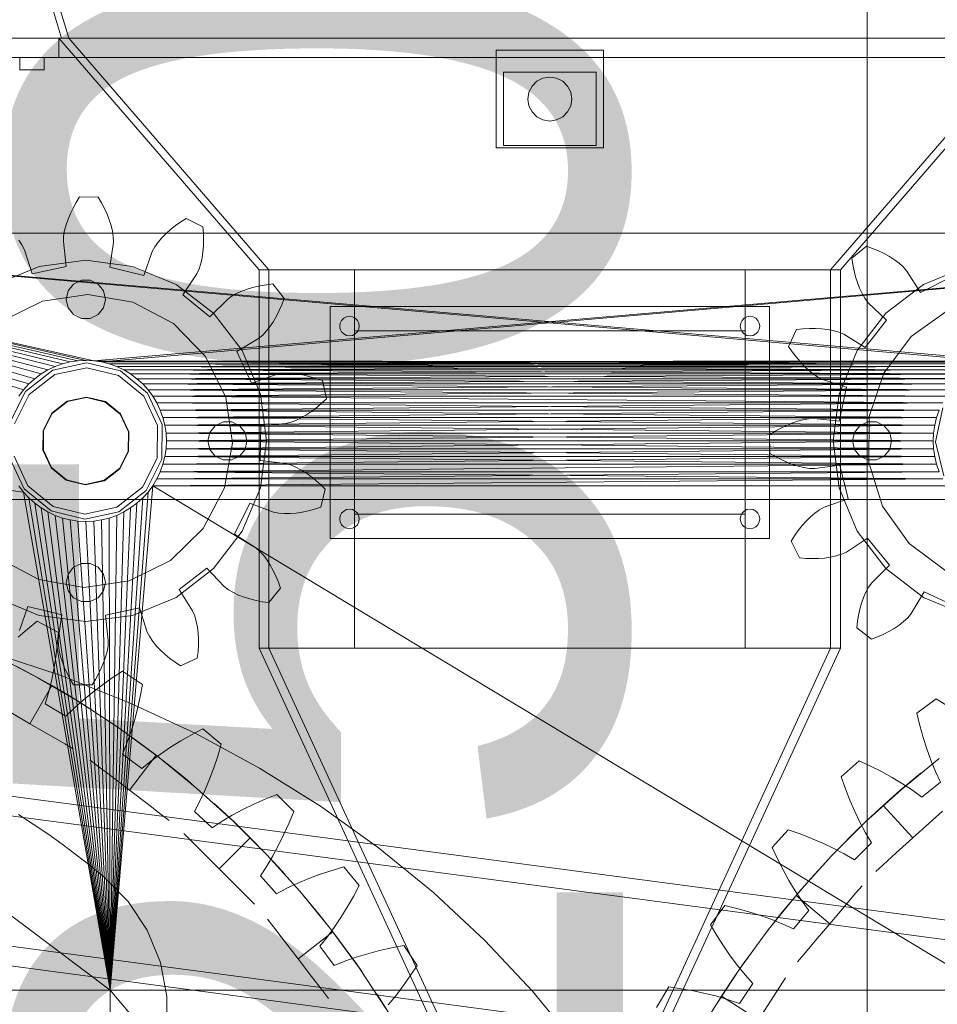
# Model space of a CAD drawing. Header units: millimetres. Extents: x -2233 to 61924, y -68080 to 6847.
# Tile 822 of 1056: x 24633 to 25009, y 1934 to 2338. Entities that reach past the tile are written whole.
import ezdxf

# ---------------------------------------------------------------- set-up
doc = ezdxf.new("R2010")
doc.units = ezdxf.units.MM
doc.layers.add('COTAS_P', color=1, linetype='Continuous', lineweight=0)
doc.layers.add('lateral_briquetadora', color=7, linetype='Continuous', lineweight=0)
doc.dimstyles.new('R19_100', dxfattribs={"dimtxt": 250, "dimasz": 150, "dimexe": 150, "dimexo": 80, "dimgap": 100, "dimtad": 1, "dimtih": 1, "dimtoh": 1, "dimdsep": 46, "dimcen": 0.09, "dimadec": 0, "dimazin": 0, "dimtfac": 1, "dimtdec": 4, "dimtofl": 0, "dimtmove": 0, "dimatfit": 3, "dimfxl": 1, "dimtolj": 1, "dimtzin": 0, "dimarcsym": 0})

# ---------------------------------------------------------------- blocks, each defined once
blk = doc.blocks.new('DIM_R28_6')
at = {"layer": 'COTAS_P'}
for p, q in [((24580.07, 3250), (24980.07, 3250)), ((24980.07, 3250), (24935.07, 3100)), ((24980.07, 0), (24980.07, 3250)), ((24980.07, 3250), (25025.07, 3100)), ((24980.07, 0), (24935.07, 150)), ((24980.07, 0), (25025.07, 150)), ((24580.07, 0), (24980.07, 0))]:
    blk.add_line(p, q, dxfattribs=at)
blk.add_text('3250 P', height=250, rotation=90, dxfattribs=at).set_placement((24880.07, 1625))
blk = doc.blocks.new('DIM_R28_7')
at = {"layer": 'COTAS_P'}
for p, q in [((24250.07, 2141), (24400.07, 2186)), ((26750.07, 2141), (26600.07, 2186)), ((24250.07, 1241), (24250.07, 2141)), ((24250.07, 2141), (26750.07, 2141)), ((24250.07, 2141), (24400.07, 2096)), ((26750.07, 2141), (26600.07, 2096)), ((26750.07, 1241), (26750.07, 2141))]:
    blk.add_line(p, q, dxfattribs=at)
blk.add_text('2500 P', height=250, dxfattribs=at).set_placement((25500.07, 2241))

msp = doc.modelspace()

# ---------------------------------------------------------------- linework, layer by layer
at = {"layer": 'lateral_briquetadora'}
for p, q in [((24500.067, 2830), (24650.067, 2330)), ((24653.067, 2330), (24503.067, 2830)), ((24623.067, 2330), (25077.067, 2330)), ((24623.067, 2330), (24649.067, 2330)), ((24731.067, 2235), (24649.067, 2330)), ((24653.067, 2330), (24649.067, 2330)), ((24649.067, 2322), (24649.067, 2330)), ((24650.067, 2330), (25050.067, 2330)), ((24650.067, 2330), (24653.067, 2330)), ((24653.067, 2330), (24735.067, 2235)), ((24653.067, 2330), (25047.067, 2330)), ((25047.067, 2330), (24965.067, 2235)), ((24969.067, 2235), (25051.067, 2330)), ((24828.067, 2325), (24872.067, 2325)), ((24828.067, 2325), (24828.067, 2285)), ((24872.067, 2285), (24872.067, 2325)), ((24623.067, 2322), (25077.067, 2322)), ((24623.067, 2322), (24649.067, 2322)), ((24633.067, 2322), (24643.067, 2322)), ((24633.067, 2322), (24633.067, 2317)), ((24643.067, 2317), (24643.067, 2322)), ((24633.067, 2317), (24643.067, 2317)), ((24831.067, 2316), (24869.067, 2316)), ((24831.067, 2316), (24831.067, 2286)), ((24869.067, 2286), (24869.067, 2316)), ((24842.786, 2310.29), (24844.777, 2312.281)), ((24844.777, 2312.281), (24847.286, 2313.56)), ((24847.286, 2313.56), (24850.067, 2314)), ((24850.067, 2314), (24852.849, 2313.56)), ((24852.849, 2313.56), (24855.358, 2312.281)), ((24855.358, 2312.281), (24857.349, 2310.29)), ((24841.067, 2305), (24841.508, 2307.781)), ((24841.508, 2307.781), (24842.786, 2310.29)), ((24857.349, 2310.29), (24858.627, 2307.781)), ((24858.627, 2307.781), (24859.067, 2305)), ((24841.508, 2302.219), (24841.067, 2305)), ((24859.067, 2305), (24858.627, 2302.219)), ((24842.786, 2299.71), (24841.508, 2302.219)), ((24844.777, 2297.719), (24842.786, 2299.71)), ((24857.349, 2299.71), (24855.358, 2297.719)), ((24858.627, 2302.219), (24857.349, 2299.71)), ((24847.286, 2296.44), (24844.777, 2297.719)), ((24850.067, 2296), (24847.286, 2296.44)), ((24852.849, 2296.44), (24850.067, 2296)), ((24855.358, 2297.719), (24852.849, 2296.44)), ((24828.067, 2285), (24872.067, 2285)), ((24831.067, 2286), (24869.067, 2286)), ((24656.13, 2262.649), (24657.54, 2264.918)), ((24657.54, 2264.918), (24665.155, 2264.821)), ((24665.155, 2264.821), (24666.508, 2262.516)), ((24653.746, 2258.07), (24654.863, 2260.364)), ((24654.863, 2260.364), (24656.13, 2262.649)), ((24666.508, 2262.516), (24667.715, 2260.2)), ((24667.715, 2260.2), (24668.773, 2257.877)), ((24651.99, 2253.472), (24652.785, 2255.77)), ((24652.785, 2255.77), (24653.746, 2258.07)), ((24668.773, 2257.877), (24669.675, 2255.554)), ((24669.675, 2255.554), (24670.41, 2253.236)), ((24698.909, 2254.682), (24701.165, 2256.115)), ((24701.165, 2256.115), (24707.984, 2252.723)), ((24650.976, 2248.905), (24651.378, 2251.181)), ((24651.378, 2251.181), (24651.99, 2253.472)), ((24670.41, 2253.236), (24670.964, 2250.93)), ((24670.964, 2250.93), (24671.307, 2248.644)), ((24692.912, 2249.936), (24694.775, 2251.591)), ((24694.775, 2251.591), (24696.777, 2253.173)), ((24696.777, 2253.173), (24698.909, 2254.682)), ((24707.984, 2252.723), (24708.202, 2250.06)), ((24634.558, 2185.885), (24430.067, 2250)), ((24636.733, 2188.285), (24430.067, 2250)), ((24639.133, 2190.46), (24430.067, 2250)), ((24641.734, 2192.389), (24430.067, 2250)), ((24644.511, 2194.054), (24430.067, 2250)), ((24647.439, 2195.438), (24430.067, 2250)), ((24650.488, 2196.529), (24430.067, 2250)), ((24653.63, 2197.316), (24430.067, 2250)), ((24656.833, 2197.791), (24430.067, 2250)), ((24660.067, 2197.95), (24430.067, 2250)), ((24663.302, 2197.791), (24430.067, 2250)), ((24430.067, 2250), (25036.833, 2197.791)), ((25270.067, 2250), (24430.067, 2250)), ((24430.067, 2250), (25033.63, 2197.316)), ((24632.58, 2247.143), (24633.88, 2245.232)), ((24650.877, 2246.658), (24650.976, 2248.905)), ((25270.067, 2250), (24663.302, 2197.791)), ((25270.067, 2250), (24666.505, 2197.316)), ((24671.307, 2248.644), (24671.348, 2246.396)), ((24689.652, 2246.412), (24691.198, 2248.21)), ((24691.198, 2248.21), (24692.912, 2249.936)), ((24708.202, 2250.06), (24708.285, 2247.449)), ((24708.285, 2247.449), (24708.23, 2244.897)), ((24633.88, 2245.232), (24634.893, 2243.225)), ((24634.893, 2243.225), (24638.062, 2233.374)), ((24652.034, 2236.375), (24650.877, 2246.658)), ((24671.348, 2246.396), (24669.929, 2236.146)), ((24687.239, 2242.554), (24688.303, 2244.535)), ((24688.303, 2244.535), (24689.652, 2246.412)), ((24708.23, 2244.897), (24708.035, 2242.413)), ((24973.821, 2239.86), (24979.714, 2244.684)), ((24979.714, 2244.684), (24982.232, 2243.789)), ((24982.232, 2243.789), (24984.647, 2242.793)), ((24984.647, 2242.793), (24986.951, 2241.695)), ((24640.915, 2236.429), (24660.067, 2238.95)), ((24660.067, 2238.95), (24679.22, 2236.429)), ((24683.82, 2232.787), (24687.239, 2242.554)), ((24707.692, 2240.005), (24707.19, 2237.687)), ((24708.035, 2242.413), (24707.692, 2240.005)), ((24974.201, 2237.215), (24973.821, 2239.86)), ((24986.951, 2241.695), (24989.136, 2240.497)), ((24989.136, 2240.497), (24991.19, 2239.195)), ((24991.19, 2239.195), (24993.098, 2237.786)), ((24623.067, 2229.036), (24640.915, 2236.429)), ((24638.062, 2233.374), (24652.034, 2236.375)), ((24669.929, 2236.146), (24683.82, 2232.787)), ((24679.22, 2236.429), (24697.067, 2229.036)), ((24706.507, 2235.479), (24705.569, 2233.436)), ((24707.19, 2237.687), (24706.507, 2235.479)), ((24731.067, 2235), (24735.067, 2235)), ((24731.067, 2080), (24731.067, 2235)), ((24965.067, 2235), (24735.067, 2235)), ((24735.067, 2235), (24735.067, 2080)), ((24735.067, 2235), (24770.067, 2235)), ((24770.067, 2080), (24770.067, 2235)), ((24770.067, 2235), (24930.067, 2235)), ((24770.067, 2235), (24770.067, 2210)), ((24930.067, 2235), (24965.067, 2235)), ((24930.067, 2235), (24930.067, 2080)), ((24930.067, 2210), (24930.067, 2235)), ((24969.067, 2235), (24965.067, 2235)), ((24965.067, 2080), (24965.067, 2235)), ((24969.067, 2080), (24969.067, 2235)), ((24974.701, 2234.651), (24974.201, 2237.215)), ((24975.322, 2232.176), (24974.701, 2234.651)), ((24993.098, 2237.786), (24994.83, 2236.257)), ((24994.83, 2236.257), (24996.309, 2234.562)), ((25003.067, 2229.036), (25020.915, 2236.429)), ((24658.287, 2230.75), (24655.08, 2229.205)), ((24661.848, 2230.75), (24658.287, 2230.75)), ((24665.055, 2229.205), (24661.848, 2230.75)), ((24705.569, 2233.436), (24699.843, 2224.816)), ((24976.066, 2229.797), (24975.322, 2232.176)), ((24996.309, 2234.562), (25001.816, 2225.801)), ((25001.816, 2225.801), (25014.611, 2232.166)), ((24655.08, 2229.205), (24652.86, 2226.421)), ((24667.275, 2226.421), (24665.055, 2229.205)), ((24697.067, 2229.036), (24712.393, 2217.276)), ((24724.241, 2226.458), (24726.533, 2227.269)), ((24726.533, 2227.269), (24728.93, 2227.952)), ((24728.93, 2227.952), (24731.42, 2228.509)), ((24731.42, 2228.509), (24733.996, 2228.943)), ((24733.996, 2228.943), (24736.65, 2229.255)), ((24736.65, 2229.255), (24741.322, 2223.241)), ((24976.936, 2227.526), (24976.066, 2229.797)), ((24977.941, 2225.378), (24976.936, 2227.526)), ((24987.742, 2217.276), (25003.067, 2229.036)), ((24642.259, 2222.247), (24660.836, 2224.945)), ((24652.86, 2226.421), (24652.067, 2222.95)), ((24652.067, 2222.95), (24652.86, 2219.479)), ((24660.836, 2224.945), (24679.338, 2221.771)), ((24668.067, 2222.95), (24667.275, 2226.421)), ((24667.275, 2219.479), (24668.067, 2222.95)), ((24699.843, 2224.816), (24710.901, 2215.764)), ((24710.901, 2215.764), (24718.219, 2223.079)), ((24718.219, 2223.079), (24720.037, 2224.403)), ((24720.037, 2224.403), (24722.067, 2225.508)), ((24722.067, 2225.508), (24724.241, 2226.458)), ((24741.322, 2223.241), (24740.363, 2220.746)), ((24979.098, 2223.377), (24977.941, 2225.378)), ((24980.467, 2221.594), (24979.098, 2223.377)), ((24625.425, 2213.939), (24642.259, 2222.247)), ((24652.86, 2219.479), (24655.08, 2216.696)), ((24665.055, 2216.696), (24667.275, 2219.479)), ((24679.338, 2221.771), (24695.954, 2213.035)), ((24740.363, 2220.746), (24739.305, 2218.358)), ((24760.067, 2220), (24940.067, 2220)), ((24760.067, 2220), (24760.067, 2125)), ((24940.067, 2125), (24940.067, 2220)), ((24987.968, 2214.465), (24980.467, 2221.594)), ((24998.051, 2207.783), (25013.344, 2218.67)), ((24655.08, 2216.696), (24658.287, 2215.151)), ((24658.287, 2215.151), (24661.848, 2215.151)), ((24661.848, 2215.151), (24665.055, 2216.696)), ((24712.393, 2217.276), (24724.153, 2201.95)), ((24738.148, 2216.083), (24736.894, 2213.93)), ((24739.305, 2218.358), (24738.148, 2216.083)), ((24764.831, 2214.351), (24765.716, 2215.236)), ((24765.716, 2215.236), (24766.831, 2215.804)), ((24766.831, 2215.804), (24768.067, 2216)), ((24768.067, 2216), (24769.304, 2215.804)), ((24769.304, 2215.804), (24770.419, 2215.236)), ((24770.419, 2215.236), (24771.304, 2214.351)), ((24928.831, 2214.351), (24929.716, 2215.236)), ((24929.716, 2215.236), (24930.831, 2215.804)), ((24930.831, 2215.804), (24932.067, 2216)), ((24932.067, 2216), (24933.304, 2215.804)), ((24933.304, 2215.804), (24934.419, 2215.236)), ((24934.419, 2215.236), (24935.304, 2214.351)), ((24975.982, 2201.95), (24987.742, 2217.276)), ((24979.202, 2203.178), (24987.968, 2214.465)), ((24695.954, 2213.035), (24709.056, 2199.593)), ((24735.541, 2211.909), (24734.083, 2210.038)), ((24736.894, 2213.93), (24735.541, 2211.909)), ((24764.067, 2212), (24764.263, 2213.236)), ((24764.263, 2210.764), (24764.067, 2212)), ((24764.263, 2213.236), (24764.831, 2214.351)), ((24764.831, 2209.649), (24764.263, 2210.764)), ((24771.304, 2214.351), (24771.872, 2213.236)), ((24771.872, 2210.764), (24771.304, 2209.649)), ((24771.872, 2213.236), (24772.067, 2212)), ((24772.067, 2212), (24771.872, 2210.764)), ((24928.067, 2212), (24928.263, 2213.236)), ((24928.263, 2210.764), (24928.067, 2212)), ((24928.263, 2213.236), (24928.831, 2214.351)), ((24928.831, 2209.649), (24928.263, 2210.764)), ((24935.304, 2214.351), (24935.872, 2213.236)), ((24935.872, 2210.764), (24935.304, 2209.649)), ((24935.872, 2213.236), (24936.067, 2212)), ((24936.067, 2212), (24935.872, 2210.764)), ((24947.88, 2203.698), (24951.096, 2210.602)), ((24951.096, 2210.602), (24953.753, 2210.888)), ((24953.753, 2210.888), (24956.361, 2211.038)), ((24956.361, 2211.038), (24958.913, 2211.049)), ((24958.913, 2211.049), (24961.401, 2210.917)), ((24961.401, 2210.917), (24963.817, 2210.636)), ((24963.817, 2210.636), (24966.147, 2210.194)), ((24730.778, 2206.911), (24721.879, 2201.63)), ((24732.51, 2208.345), (24730.778, 2206.911)), ((24734.083, 2210.038), (24732.51, 2208.345)), ((24765.716, 2208.764), (24764.831, 2209.649)), ((24766.831, 2208.196), (24765.716, 2208.764)), ((24768.067, 2208), (24766.831, 2208.196)), ((24769.304, 2208.196), (24768.067, 2208)), ((24770.419, 2208.764), (24769.304, 2208.196)), ((24770.067, 2210), (24930.067, 2210)), ((24771.304, 2209.649), (24770.419, 2208.764)), ((24929.716, 2208.764), (24928.831, 2209.649)), ((24930.831, 2208.196), (24929.716, 2208.764)), ((24932.067, 2208), (24930.831, 2208.196)), ((24933.304, 2208.196), (24932.067, 2208)), ((24934.419, 2208.764), (24933.304, 2208.196)), ((24935.304, 2209.649), (24934.419, 2208.764)), ((24966.147, 2210.194), (24968.372, 2209.568)), ((24968.372, 2209.568), (24970.439, 2208.682)), ((24970.439, 2208.682), (24979.202, 2203.178)), ((24986.872, 2192.703), (24998.051, 2207.783)), ((24949.37, 2201.48), (24947.88, 2203.698)), ((24709.056, 2199.593), (24717.364, 2182.759)), ((24721.879, 2201.63), (24727.914, 2188.676)), ((24724.153, 2201.95), (24731.546, 2184.103)), ((24950.933, 2199.387), (24949.37, 2201.48)), ((24952.566, 2197.426), (24950.933, 2199.387)), ((24968.589, 2184.103), (24975.982, 2201.95)), ((24644.511, 2194.054), (24647.439, 2195.438)), ((24646.554, 2193.957), (24660.478, 2196.948)), ((24660.452, 2194.948), (24647.398, 2192.144)), ((24647.439, 2195.438), (24650.488, 2196.529)), ((24650.488, 2196.529), (24653.63, 2197.316)), ((24653.63, 2197.316), (24656.833, 2197.791)), ((24656.833, 2197.791), (24660.067, 2197.95)), ((24660.067, 2197.95), (24663.302, 2197.791)), ((24660.452, 2194.948), (24673.429, 2191.81)), ((24660.478, 2196.948), (24674.32, 2193.601)), ((24663.302, 2197.791), (25033.63, 2197.316)), ((24663.302, 2197.791), (24666.505, 2197.316)), ((25036.833, 2197.791), (24666.505, 2197.316)), ((24666.505, 2197.316), (24669.647, 2196.529)), ((25030.488, 2196.529), (24666.505, 2197.316)), ((25033.63, 2197.316), (24666.505, 2197.316)), ((24669.647, 2196.529), (25033.63, 2197.316)), ((24669.647, 2196.529), (24672.696, 2195.438)), ((25027.439, 2195.438), (24669.647, 2196.529)), ((25030.488, 2196.529), (24669.647, 2196.529)), ((24672.696, 2195.438), (25030.488, 2196.529)), ((24672.696, 2195.438), (25024.511, 2194.054)), ((25027.439, 2195.438), (24672.696, 2195.438)), ((24672.696, 2195.438), (24675.624, 2194.054)), ((25027.439, 2195.438), (24675.624, 2194.054)), ((24954.268, 2195.606), (24952.566, 2197.426)), ((24956.037, 2193.938), (24954.268, 2195.606)), ((24635.307, 2185.221), (24646.554, 2193.957)), ((24636.733, 2188.285), (24639.133, 2190.46)), ((24647.398, 2192.144), (24636.854, 2183.954)), ((24639.133, 2190.46), (24641.734, 2192.389)), ((24641.734, 2192.389), (24644.511, 2194.054)), ((24673.429, 2191.81), (24683.76, 2183.353)), ((24674.32, 2193.601), (24685.34, 2184.58)), ((24675.624, 2194.054), (24678.401, 2192.389)), ((25021.734, 2192.389), (24675.624, 2194.054)), ((25024.511, 2194.054), (24675.624, 2194.054)), ((24678.401, 2192.389), (25024.511, 2194.054)), ((24678.401, 2192.389), (24681.002, 2190.46)), ((25021.734, 2192.389), (24678.401, 2192.389)), ((24678.401, 2192.389), (25019.133, 2190.46)), ((25021.734, 2192.389), (24681.002, 2190.46)), ((24681.002, 2190.46), (24683.402, 2188.285)), ((25016.733, 2188.285), (24681.002, 2190.46)), ((25019.133, 2190.46), (24681.002, 2190.46)), ((25019.133, 2190.46), (24683.402, 2188.285)), ((24727.914, 2188.676), (24737.682, 2192.092)), ((24737.682, 2192.092), (24739.894, 2192.495)), ((24739.894, 2192.495), (24742.202, 2192.61)), ((24742.202, 2192.61), (24744.572, 2192.523)), ((24744.572, 2192.523), (24746.99, 2192.259)), ((24746.99, 2192.259), (24749.445, 2191.834)), ((24749.445, 2191.834), (24751.931, 2191.256)), ((24751.931, 2191.256), (24754.44, 2190.529)), ((24754.44, 2190.529), (24756.967, 2189.659)), ((24957.875, 2192.438), (24956.037, 2193.938)), ((24959.785, 2191.137), (24957.875, 2192.438)), ((24961.793, 2190.125), (24959.785, 2191.137)), ((24980.899, 2174.906), (24986.872, 2192.703)), ((24634.558, 2185.885), (24636.733, 2188.285)), ((24683.402, 2188.285), (25014.558, 2185.885)), ((25016.733, 2188.285), (24683.402, 2188.285)), ((24683.402, 2188.285), (24685.577, 2185.885)), ((25016.733, 2188.285), (24685.577, 2185.885)), ((24756.967, 2189.659), (24758.566, 2182.213)), ((24971.644, 2186.956), (24961.793, 2190.125)), ((24968.643, 2172.984), (24971.644, 2186.956)), ((24628.964, 2172.47), (24635.307, 2185.221)), ((24636.854, 2183.954), (24630.908, 2172)), ((24632.629, 2183.284), (24634.558, 2185.885)), ((24652.466, 2181.266), (24660.298, 2182.949)), ((24652.55, 2181.085), (24660.296, 2182.749)), ((24660.296, 2182.749), (24667.995, 2180.887)), ((24660.298, 2182.949), (24668.085, 2181.066)), ((24683.76, 2183.353), (24689.398, 2171.251)), ((24685.34, 2184.58), (24691.354, 2171.671)), ((24685.577, 2185.885), (25012.629, 2183.284)), ((25014.558, 2185.885), (24685.577, 2185.885)), ((24685.577, 2185.885), (24687.506, 2183.284)), ((24687.506, 2183.284), (25014.558, 2185.885)), ((24687.506, 2183.284), (25010.964, 2180.506)), ((25012.629, 2183.284), (24687.506, 2183.284)), ((24687.506, 2183.284), (24689.171, 2180.506)), ((24717.364, 2182.759), (24720.063, 2164.181)), ((24731.546, 2184.103), (24734.067, 2164.95)), ((24758.566, 2182.213), (24756.62, 2180.382)), ((24966.067, 2164.95), (24968.589, 2184.103)), ((24350.067, 2180), (24670.067, 1940)), ((24634.558, 2144.015), (24350.067, 2180)), ((24646.139, 2176.352), (24652.466, 2181.266)), ((24646.294, 2176.226), (24652.55, 2181.085)), ((24667.995, 2180.887), (24674.125, 2175.869)), ((24668.085, 2181.066), (24674.283, 2175.992)), ((24689.171, 2180.506), (25009.579, 2177.579)), ((25010.964, 2180.506), (24689.171, 2180.506)), ((24689.171, 2180.506), (24690.556, 2177.579)), ((25010.964, 2180.506), (24690.556, 2177.579)), ((24754.63, 2178.689), (24752.602, 2177.141)), ((24756.62, 2180.382), (24754.63, 2178.689)), ((25008.07, 2164.54), (25011.061, 2178.464)), ((24642.572, 2169.18), (24646.139, 2176.352)), ((24642.766, 2169.133), (24646.294, 2176.226)), ((24674.125, 2175.869), (24677.471, 2168.688)), ((24674.283, 2175.992), (24677.666, 2168.73)), ((24690.556, 2177.579), (25008.488, 2174.53)), ((25009.579, 2177.579), (24690.556, 2177.579)), ((24690.556, 2177.579), (24691.647, 2174.53)), ((24691.647, 2174.53), (25009.579, 2177.579)), ((24691.647, 2174.53), (24692.433, 2171.388)), ((25008.488, 2174.53), (24691.647, 2174.53)), ((24691.647, 2174.53), (25007.702, 2171.388)), ((25008.488, 2174.53), (24692.433, 2171.388)), ((24748.441, 2174.512), (24746.316, 2173.459)), ((24750.537, 2175.745), (24748.441, 2174.512)), ((24752.602, 2177.141), (24750.537, 2175.745)), ((24956.113, 2174.041), (24958.36, 2174.14)), ((24958.36, 2174.14), (24968.643, 2172.984)), ((24980.719, 2156.135), (24980.899, 2174.906)), ((25007.702, 2171.388), (25008.488, 2174.53)), ((25008.488, 2174.53), (25009.579, 2177.579)), ((24689.398, 2171.251), (24689.227, 2157.9)), ((24691.354, 2171.671), (24691.171, 2157.43)), ((24692.433, 2171.388), (25007.226, 2168.185)), ((25007.702, 2171.388), (24692.433, 2171.388)), ((24692.433, 2171.388), (24692.909, 2168.185)), ((24692.909, 2168.185), (25007.702, 2171.388)), ((24713.08, 2171.205), (24710.86, 2168.421)), ((24716.287, 2172.75), (24713.08, 2171.205)), ((24719.848, 2172.75), (24716.287, 2172.75)), ((24723.055, 2171.205), (24719.848, 2172.75)), ((24725.275, 2168.421), (24723.055, 2171.205)), ((24731.672, 2171.179), (24731.489, 2156.889)), ((24741.981, 2172.076), (24731.672, 2171.179)), ((24744.164, 2172.616), (24741.981, 2172.076)), ((24746.316, 2173.459), (24744.164, 2172.616)), ((24942.369, 2168.888), (24944.654, 2170.155)), ((24944.654, 2170.155), (24946.948, 2171.272)), ((24946.948, 2171.272), (24949.247, 2172.233)), ((24949.247, 2172.233), (24951.546, 2173.027)), ((24951.546, 2173.027), (24953.837, 2173.64)), ((24953.837, 2173.64), (24956.113, 2174.041)), ((24974.86, 2168.421), (24977.08, 2171.205)), ((24977.08, 2171.205), (24980.287, 2172.75)), ((24980.287, 2172.75), (24983.848, 2172.75)), ((24983.848, 2172.75), (24987.055, 2171.205)), ((24987.055, 2171.205), (24989.275, 2168.421)), ((25007.226, 2168.185), (25007.702, 2171.388)), ((24642.469, 2161.17), (24642.572, 2169.18)), ((24642.664, 2161.212), (24642.766, 2169.133)), ((24677.471, 2168.688), (24677.369, 2160.767)), ((24677.666, 2168.73), (24677.563, 2160.72)), ((24692.909, 2168.185), (25007.067, 2164.95)), ((25007.226, 2168.185), (24692.909, 2168.185)), ((24692.909, 2168.185), (24693.067, 2164.95)), ((24693.067, 2164.95), (25007.226, 2168.185)), ((24710.86, 2168.421), (24710.067, 2164.95)), ((24726.067, 2164.95), (24725.275, 2168.421)), ((24940.099, 2167.477), (24942.369, 2168.888)), ((24940.197, 2159.862), (24940.099, 2167.477)), ((24974.067, 2164.95), (24974.86, 2168.421)), ((24989.275, 2168.421), (24990.067, 2164.95)), ((25007.067, 2164.95), (25007.226, 2168.185)), ((24693.067, 2164.95), (24692.909, 2161.716)), ((25007.067, 2164.95), (24692.909, 2161.716)), ((24693.067, 2164.95), (25007.226, 2161.716)), ((25007.067, 2164.95), (24693.067, 2164.95)), ((24710.067, 2164.95), (24710.86, 2161.479)), ((24720.063, 2164.181), (24716.889, 2145.68)), ((24725.275, 2161.479), (24726.067, 2164.95)), ((24734.067, 2164.95), (24731.546, 2145.798)), ((24968.589, 2145.798), (24966.067, 2164.95)), ((24974.86, 2161.479), (24974.067, 2164.95)), ((24990.067, 2164.95), (24989.275, 2161.479)), ((25007.226, 2161.716), (25007.067, 2164.95)), ((25011.417, 2150.698), (25008.07, 2164.54)), ((24634.795, 2145.321), (24628.781, 2158.23)), ((24630.737, 2158.65), (24636.375, 2146.548)), ((24645.852, 2153.909), (24642.469, 2161.17)), ((24646.01, 2154.031), (24642.664, 2161.212)), ((24677.369, 2160.767), (24673.841, 2153.675)), ((24677.563, 2160.72), (24673.995, 2153.548)), ((24692.433, 2158.512), (24691.647, 2155.371)), ((25007.702, 2158.512), (24691.647, 2155.371)), ((24692.909, 2161.716), (24692.433, 2158.512)), ((25007.226, 2161.716), (24692.433, 2158.512)), ((24692.433, 2158.512), (25008.488, 2155.371)), ((25007.702, 2158.512), (24692.433, 2158.512)), ((25007.226, 2161.716), (24692.909, 2161.716)), ((24692.909, 2161.716), (25007.702, 2158.512)), ((24710.86, 2161.479), (24713.08, 2158.696)), ((24713.08, 2158.696), (24716.287, 2157.151)), ((24719.848, 2157.151), (24723.055, 2158.696)), ((24723.055, 2158.696), (24725.275, 2161.479)), ((24942.502, 2158.51), (24940.197, 2159.862)), ((24944.818, 2157.303), (24942.502, 2158.51)), ((24977.08, 2158.696), (24974.86, 2161.479)), ((24980.287, 2157.151), (24977.08, 2158.696)), ((24987.055, 2158.696), (24983.848, 2157.151)), ((24989.275, 2161.479), (24987.055, 2158.696)), ((25007.226, 2161.716), (25007.702, 2158.512)), ((25008.488, 2155.371), (25007.702, 2158.512)), ((24652.14, 2149.013), (24646.01, 2154.031)), ((24689.227, 2157.9), (24683.281, 2145.947)), ((24691.171, 2157.43), (24684.828, 2144.68)), ((24691.647, 2155.371), (24690.556, 2152.322)), ((25008.488, 2155.371), (24690.556, 2152.322)), ((25008.488, 2155.371), (24691.647, 2155.371)), ((24716.287, 2157.151), (24719.848, 2157.151)), ((24731.489, 2156.889), (24741.772, 2155.728)), ((24741.772, 2155.728), (24743.94, 2155.132)), ((24743.94, 2155.132), (24746.07, 2154.234)), ((24746.07, 2154.234), (24748.167, 2153.127)), ((24947.141, 2156.245), (24944.818, 2157.303)), ((24949.464, 2155.343), (24947.141, 2156.245)), ((24951.782, 2154.608), (24949.464, 2155.343)), ((24954.088, 2154.054), (24951.782, 2154.608)), ((24956.374, 2153.711), (24954.088, 2154.054)), ((24968.872, 2155.089), (24958.622, 2153.669)), ((24972.23, 2141.198), (24968.872, 2155.089)), ((24983.848, 2157.151), (24980.287, 2157.151)), ((24986.347, 2138.227), (24980.719, 2156.135)), ((25009.579, 2152.322), (25008.488, 2155.371)), ((24652.05, 2148.834), (24645.852, 2153.909)), ((24673.841, 2153.675), (24667.584, 2148.815)), ((24673.995, 2153.548), (24667.669, 2148.634)), ((24690.556, 2152.322), (24689.171, 2149.394)), ((25009.579, 2152.322), (24689.171, 2149.394)), ((24690.556, 2152.322), (25009.579, 2152.322)), ((24690.556, 2152.322), (25010.964, 2149.394)), ((24748.167, 2153.127), (24750.231, 2151.841)), ((24750.231, 2151.841), (24752.259, 2150.392)), ((24752.259, 2150.392), (24754.247, 2148.793)), ((24958.622, 2153.669), (24956.374, 2153.711)), ((24634.558, 2144.015), (24632.629, 2146.616)), ((24636.375, 2146.548), (24646.706, 2138.09)), ((24659.837, 2146.952), (24652.05, 2148.834)), ((24659.839, 2147.152), (24652.14, 2149.013)), ((24667.669, 2148.634), (24659.837, 2146.952)), ((24667.584, 2148.815), (24659.839, 2147.152)), ((24670.067, 1940), (24687.506, 2146.616)), ((24683.281, 2145.947), (24672.737, 2137.757)), ((24687.506, 2146.616), (24685.577, 2144.015)), ((24689.171, 2149.394), (24687.506, 2146.616)), ((25010.964, 2149.394), (24687.506, 2146.616)), ((24687.506, 2146.616), (25012.629, 2146.616)), ((24687.506, 2146.616), (25030.067, 1940)), ((24689.171, 2149.394), (25010.964, 2149.394)), ((24754.247, 2148.793), (24756.193, 2147.05)), ((24756.193, 2147.05), (24758.091, 2145.169)), ((24634.558, 2144.015), (24636.733, 2141.616)), ((24634.558, 2144.015), (24670.067, 1940)), ((24645.815, 2136.3), (24634.795, 2145.321)), ((24670.067, 1940), (24685.577, 2144.015)), ((24684.828, 2144.68), (24673.581, 2135.944)), ((24685.577, 2144.015), (24683.402, 2141.616)), ((24716.889, 2145.68), (24708.153, 2129.064)), ((24731.546, 2145.798), (24724.153, 2127.95)), ((24758.091, 2145.169), (24756.302, 2137.767)), ((24975.982, 2127.95), (24968.589, 2145.798)), ((24639.133, 2139.441), (24636.733, 2141.616)), ((24636.733, 2141.616), (24670.067, 1940)), ((24641.734, 2137.512), (24639.133, 2139.441)), ((24639.133, 2139.441), (24670.067, 1940)), ((24646.706, 2138.09), (24659.683, 2134.953)), ((24683.402, 2141.616), (24670.067, 1940)), ((24681.002, 2139.441), (24670.067, 1940)), ((24681.002, 2139.441), (24678.401, 2137.512)), ((24683.402, 2141.616), (24681.002, 2139.441)), ((24727.283, 2139.494), (24720.918, 2126.699)), ((24736.961, 2135.829), (24727.283, 2139.494)), ((24962.464, 2137.779), (24972.23, 2141.198)), ((24997.235, 2122.934), (24986.347, 2138.227)), ((24644.511, 2135.847), (24641.734, 2137.512)), ((24641.734, 2137.512), (24670.067, 1940)), ((24647.439, 2134.462), (24644.511, 2135.847)), ((24644.511, 2135.847), (24670.067, 1940)), ((24659.657, 2132.953), (24645.815, 2136.3)), ((24650.488, 2133.371), (24647.439, 2134.462)), ((24647.439, 2134.462), (24670.067, 1940)), ((24673.581, 2135.944), (24659.657, 2132.953)), ((24672.737, 2137.757), (24659.683, 2134.953)), ((24672.696, 2134.462), (24669.647, 2133.371)), ((24678.401, 2137.512), (24670.067, 1940)), ((24675.624, 2135.847), (24670.067, 1940)), ((24672.696, 2134.462), (24670.067, 1940)), ((24675.624, 2135.847), (24672.696, 2134.462)), ((24678.401, 2137.512), (24675.624, 2135.847)), ((24739.162, 2135.369), (24736.961, 2135.829)), ((24741.467, 2135.195), (24739.162, 2135.369)), ((24743.838, 2135.221), (24741.467, 2135.195)), ((24746.262, 2135.423), (24743.838, 2135.221)), ((24748.727, 2135.785), (24746.262, 2135.423)), ((24751.227, 2136.299), (24748.727, 2135.785)), ((24753.754, 2136.961), (24751.227, 2136.299)), ((24756.302, 2137.767), (24753.754, 2136.961)), ((24764.067, 2133), (24764.263, 2134.236)), ((24764.263, 2134.236), (24764.831, 2135.351)), ((24764.831, 2135.351), (24765.716, 2136.236)), ((24765.716, 2136.236), (24766.831, 2136.804)), ((24766.831, 2136.804), (24768.067, 2137)), ((24768.067, 2137), (24769.304, 2136.804)), ((24769.304, 2136.804), (24770.419, 2136.236)), ((24770.067, 2135), (24930.067, 2135)), ((24770.067, 2135), (24770.067, 2080)), ((24770.419, 2136.236), (24771.304, 2135.351)), ((24771.304, 2135.351), (24771.872, 2134.236)), ((24771.872, 2134.236), (24772.067, 2133)), ((24928.067, 2133), (24928.263, 2134.236)), ((24928.263, 2134.236), (24928.831, 2135.351)), ((24928.831, 2135.351), (24929.716, 2136.236)), ((24929.716, 2136.236), (24930.831, 2136.804)), ((24930.067, 2080), (24930.067, 2135)), ((24930.831, 2136.804), (24932.067, 2137)), ((24932.067, 2137), (24933.304, 2136.804)), ((24933.304, 2136.804), (24934.419, 2136.236)), ((24934.419, 2136.236), (24935.304, 2135.351)), ((24935.304, 2135.351), (24935.872, 2134.236)), ((24935.872, 2134.236), (24936.067, 2133)), ((24955.082, 2132.106), (24956.808, 2133.819)), ((24956.808, 2133.819), (24958.606, 2135.366)), ((24958.606, 2135.366), (24960.483, 2136.715)), ((24960.483, 2136.715), (24962.464, 2137.779)), ((24653.63, 2132.584), (24650.488, 2133.371)), ((24650.488, 2133.371), (24670.067, 1940)), ((24656.833, 2132.109), (24653.63, 2132.584)), ((24653.63, 2132.584), (24670.067, 1940)), ((24660.067, 2131.95), (24656.833, 2132.109)), ((24656.833, 2132.109), (24670.067, 1940)), ((24663.302, 2132.109), (24660.067, 2131.95)), ((24660.067, 2131.95), (24670.067, 1940)), ((24666.505, 2132.584), (24663.302, 2132.109)), ((24663.302, 2132.109), (24670.067, 1940)), ((24669.647, 2133.371), (24666.505, 2132.584)), ((24666.505, 2132.584), (24670.067, 1940)), ((24669.647, 2133.371), (24670.067, 1940)), ((24764.263, 2131.764), (24764.067, 2133)), ((24764.831, 2130.649), (24764.263, 2131.764)), ((24765.716, 2129.764), (24764.831, 2130.649)), ((24766.831, 2129.196), (24765.716, 2129.764)), ((24770.419, 2129.764), (24769.304, 2129.196)), ((24771.304, 2130.649), (24770.419, 2129.764)), ((24771.872, 2131.764), (24771.304, 2130.649)), ((24772.067, 2133), (24771.872, 2131.764)), ((24928.263, 2131.764), (24928.067, 2133)), ((24928.831, 2130.649), (24928.263, 2131.764)), ((24929.716, 2129.764), (24928.831, 2130.649)), ((24930.831, 2129.196), (24929.716, 2129.764)), ((24934.419, 2129.764), (24933.304, 2129.196)), ((24935.304, 2130.649), (24934.419, 2129.764)), ((24935.872, 2131.764), (24935.304, 2130.649)), ((24936.067, 2133), (24935.872, 2131.764)), ((24951.844, 2128.241), (24953.427, 2130.243)), ((24953.427, 2130.243), (24955.082, 2132.106)), ((24708.153, 2129.064), (24694.71, 2115.961)), ((24724.153, 2127.95), (24712.393, 2112.624)), ((24720.918, 2126.699), (24729.679, 2121.191)), ((24768.067, 2129), (24766.831, 2129.196)), ((24769.304, 2129.196), (24768.067, 2129)), ((24932.067, 2129), (24930.831, 2129.196)), ((24933.304, 2129.196), (24932.067, 2129)), ((24948.903, 2123.853), (24950.336, 2126.108)), ((24950.336, 2126.108), (24951.844, 2128.241)), ((24987.742, 2112.624), (24975.982, 2127.95)), ((24760.067, 2125), (24940.067, 2125)), ((24952.295, 2117.034), (24948.903, 2123.853)), ((24980.201, 2125.175), (24971.582, 2119.449)), ((24989.254, 2114.117), (24980.201, 2125.175)), ((25012.315, 2111.755), (24997.235, 2122.934)), ((24729.679, 2121.191), (24731.374, 2119.713)), ((24731.374, 2119.713), (24732.903, 2117.98)), ((24732.903, 2117.98), (24734.313, 2116.073)), ((24967.33, 2117.828), (24965.012, 2117.326)), ((24969.538, 2118.51), (24967.33, 2117.828)), ((24971.582, 2119.449), (24969.538, 2118.51)), ((24640.797, 2108.129), (24624.181, 2116.865)), ((24658.287, 2114.75), (24655.08, 2113.205)), ((24661.848, 2114.75), (24658.287, 2114.75)), ((24665.055, 2113.205), (24661.848, 2114.75)), ((24694.71, 2115.961), (24677.876, 2107.654)), ((24734.313, 2116.073), (24735.614, 2114.019)), ((24735.614, 2114.019), (24736.813, 2111.834)), ((24954.958, 2116.816), (24952.295, 2117.034)), ((24957.569, 2116.733), (24954.958, 2116.816)), ((24960.121, 2116.787), (24957.569, 2116.733)), ((24962.605, 2116.983), (24960.121, 2116.787)), ((24965.012, 2117.326), (24962.605, 2116.983)), ((24981.938, 2106.798), (24989.254, 2114.117)), ((24652.86, 2110.421), (24652.067, 2106.95)), ((24655.08, 2113.205), (24652.86, 2110.421)), ((24667.275, 2110.421), (24665.055, 2113.205)), ((24668.067, 2106.95), (24667.275, 2110.421)), ((24712.393, 2112.624), (24697.067, 2100.864)), ((24709.582, 2112.851), (24698.295, 2104.085)), ((24716.711, 2105.35), (24709.582, 2112.851)), ((24736.813, 2111.834), (24737.91, 2109.53)), ((25003.067, 2100.864), (24987.742, 2112.624)), ((24659.299, 2104.955), (24640.797, 2108.129)), ((24652.067, 2106.95), (24652.86, 2103.479)), ((24677.876, 2107.654), (24659.299, 2104.955)), ((24667.275, 2103.479), (24668.067, 2106.95)), ((24737.91, 2109.53), (24738.907, 2107.115)), ((24738.907, 2107.115), (24739.801, 2104.597)), ((24980.615, 2104.98), (24981.938, 2106.798)), ((24652.86, 2103.479), (24655.08, 2100.696)), ((24665.055, 2100.696), (24667.275, 2103.479)), ((24698.295, 2104.085), (24703.799, 2095.321)), ((24718.494, 2103.981), (24716.711, 2105.35)), ((24720.495, 2102.824), (24718.494, 2103.981)), ((24722.643, 2101.819), (24720.495, 2102.824)), ((24724.914, 2100.949), (24722.643, 2101.819)), ((24739.801, 2104.597), (24734.977, 2098.704)), ((24978.56, 2100.777), (24979.51, 2102.951)), ((24979.51, 2102.951), (24980.615, 2104.98)), ((25003.388, 2103.139), (24998.107, 2094.24)), ((25016.342, 2097.104), (25003.388, 2103.139)), ((24640.915, 2093.472), (24623.067, 2100.864)), ((24655.08, 2100.696), (24658.287, 2099.151)), ((24658.287, 2099.151), (24661.848, 2099.151)), ((24661.848, 2099.151), (24665.055, 2100.696)), ((24697.067, 2100.864), (24679.22, 2093.472)), ((24727.293, 2100.205), (24724.914, 2100.949)), ((24729.768, 2099.584), (24727.293, 2100.205)), ((24732.332, 2099.084), (24729.768, 2099.584)), ((24734.977, 2098.704), (24732.332, 2099.084)), ((24977.066, 2096.088), (24977.748, 2098.485)), ((24977.748, 2098.485), (24978.56, 2100.777)), ((25020.915, 2093.472), (25003.067, 2100.864)), ((24636.315, 2097.113), (24632.896, 2087.347)), ((24650.206, 2093.755), (24636.315, 2097.113)), ((24660.067, 2090.95), (24640.915, 2093.472)), ((24648.787, 2083.505), (24650.206, 2093.755)), ((24679.22, 2093.472), (24660.067, 2090.95)), ((24682.073, 2096.527), (24668.101, 2093.526)), ((24668.101, 2093.526), (24669.258, 2083.242)), ((24685.242, 2086.676), (24682.073, 2096.527)), ((24703.799, 2095.321), (24704.685, 2093.254)), ((24976.075, 2091.022), (24976.509, 2093.598)), ((24976.509, 2093.598), (24977.066, 2096.088)), ((24998.107, 2094.24), (24996.673, 2092.508)), ((24636.188, 2087.864), (24640.156, 2091.091)), ((24640.156, 2091.091), (24648.853, 2086.442)), ((24704.685, 2093.254), (24705.311, 2091.03)), ((24705.311, 2091.03), (24705.753, 2088.7)), ((24975.763, 2088.368), (24976.075, 2091.022)), ((24993.109, 2089.477), (24991.088, 2088.124)), ((24994.979, 2090.935), (24993.109, 2089.477)), ((24996.673, 2092.508), (24994.979, 2090.935)), ((24632.37, 2084.549), (24636.188, 2087.864)), ((24648.853, 2086.442), (24648.375, 2081.35)), ((24686.255, 2084.668), (24685.242, 2086.676)), ((24705.753, 2088.7), (24706.034, 2086.284)), ((24706.034, 2086.284), (24706.166, 2083.795)), ((24981.777, 2083.696), (24975.763, 2088.368)), ((24986.66, 2085.713), (24984.271, 2084.655)), ((24988.935, 2086.869), (24986.66, 2085.713)), ((24991.088, 2088.124), (24988.935, 2086.869)), ((24648.828, 2081.256), (24648.787, 2083.505)), ((24669.258, 2083.242), (24669.159, 2080.996)), ((24687.555, 2082.758), (24686.255, 2084.668)), ((24689.055, 2080.92), (24687.555, 2082.758)), ((24706.166, 2083.795), (24706.155, 2081.243)), ((24984.271, 2084.655), (24981.777, 2083.696)), ((24621.144, 2078.241), (24649.929, 2068.791)), ((24648.375, 2081.35), (24647.74, 2076.334)), ((24649.171, 2078.971), (24648.828, 2081.256)), ((24649.725, 2076.665), (24649.171, 2078.971)), ((24668.757, 2078.72), (24668.145, 2076.429)), ((24669.159, 2080.996), (24668.757, 2078.72)), ((24690.723, 2079.151), (24689.055, 2080.92)), ((24692.543, 2077.449), (24690.723, 2079.151)), ((24694.504, 2075.815), (24692.543, 2077.449)), ((24706.005, 2078.636), (24705.719, 2075.979)), ((24706.155, 2081.243), (24706.005, 2078.636)), ((24731.067, 2080), (24735.067, 2080)), ((24814.067, 1900), (24731.067, 2080)), ((24735.067, 2080), (24770.067, 2080)), ((24965.067, 2080), (24735.067, 2080)), ((24735.067, 2080), (24818.067, 1900)), ((24770.067, 2080), (24930.067, 2080)), ((24965.067, 2080), (24882.067, 1900)), ((24886.067, 1900), (24969.067, 2080)), ((24930.067, 2080), (24965.067, 2080)), ((24969.067, 2080), (24965.067, 2080)), ((24622.812, 2077.164), (24640.427, 2067.962)), ((24647.74, 2076.334), (24646.942, 2071.4)), ((24650.46, 2074.347), (24649.725, 2076.665)), ((24651.362, 2072.023), (24650.46, 2074.347)), ((24667.35, 2074.13), (24666.389, 2071.831)), ((24668.145, 2076.429), (24667.35, 2074.13)), ((24696.597, 2074.252), (24694.504, 2075.815)), ((24698.816, 2072.763), (24696.597, 2074.252)), ((24705.719, 2075.979), (24698.816, 2072.763)), ((24638.248, 2069.163), (24631.802, 2072.61)), ((24646.942, 2071.4), (24645.97, 2066.557)), ((24652.42, 2069.701), (24651.362, 2072.023)), ((24653.627, 2067.385), (24652.42, 2069.701)), ((24665.272, 2069.536), (24664.005, 2067.252)), ((24666.389, 2071.831), (24665.272, 2069.536)), ((24670.859, 2067.874), (24675.124, 2070.696)), ((24675.124, 2070.696), (24683.324, 2065.217)), ((24646.192, 2064.698), (24638.248, 2069.163)), ((24640.427, 2067.962), (24657.554, 2057.881)), ((24645.97, 2066.557), (24644.809, 2061.816)), ((24649.929, 2068.791), (24677.943, 2057.718)), ((24654.98, 2065.08), (24653.627, 2067.385)), ((24664.005, 2067.252), (24662.595, 2064.982)), ((24666.734, 2064.949), (24670.859, 2067.874)), ((24683.324, 2065.217), (24682.348, 2060.196)), ((24637.192, 2049.11), (24646.192, 2064.698)), ((24644.809, 2061.816), (24643.436, 2057.194)), ((24646.192, 2064.698), (24654.031, 2060.051)), ((24662.595, 2064.982), (24654.98, 2065.08)), ((24658.946, 2058.779), (24662.759, 2061.92)), ((24662.759, 2061.92), (24666.734, 2064.949)), ((24643.436, 2057.194), (24651.883, 2052.131)), ((24654.031, 2060.051), (24660.239, 2056.192)), ((24655.313, 2055.521), (24658.946, 2058.779)), ((24657.554, 2057.881), (24674.147, 2046.944)), ((24677.943, 2057.718), (24705.067, 2045.07)), ((24682.348, 2060.196), (24681.225, 2055.266)), ((25000.399, 2053.362), (25008.319, 2059.237)), ((25008.319, 2059.237), (25012.718, 2056.627)), ((24637.192, 2049.11), (24629.302, 2053.666)), ((24651.883, 2052.131), (24655.313, 2055.521)), ((24660.239, 2056.192), (24663.656, 2053.999)), ((24681.225, 2055.266), (24679.947, 2050.435)), ((25001.619, 2048.395), (25000.399, 2053.362)), ((24637.192, 2049.11), (24645.083, 2044.554)), ((24679.947, 2050.435), (24678.505, 2045.711)), ((24675.619, 2045.915), (24672.286, 2048.232)), ((24674.147, 2046.944), (24690.166, 2035.182)), ((24681.56, 2041.656), (24675.619, 2045.915)), ((24678.505, 2045.711), (24676.885, 2041.107)), ((24703.403, 2044.581), (24707.925, 2046.972)), ((24705.067, 2045.07), (24731.185, 2030.903)), ((24707.925, 2046.972), (24715.547, 2040.716)), ((25002.983, 2043.526), (25001.619, 2048.395)), ((24645.083, 2044.554), (24651.411, 2040.901)), ((24676.885, 2041.107), (24675.065, 2036.641)), ((24688.854, 2036.193), (24681.56, 2041.656)), ((24694.759, 2039.45), (24699.011, 2042.075)), ((24699.011, 2042.075), (24703.403, 2044.581)), ((25004.496, 2038.763), (25002.983, 2043.526)), ((24651.411, 2040.901), (24654.923, 2038.873)), ((24690.657, 2036.698), (24694.759, 2039.45)), ((24715.547, 2040.716), (24714.085, 2035.815)), ((25006.169, 2034.116), (25004.496, 2038.763)), ((26245.072, 1804.947), (24498.76, 2036.782)), ((24664.871, 2031.907), (24661.654, 2034.376)), ((24675.065, 2036.641), (24682.976, 2030.774)), ((24677.896, 2021.912), (24688.854, 2036.193)), ((24682.976, 2030.774), (24686.721, 2033.812)), ((24686.721, 2033.812), (24690.657, 2036.698)), ((24688.854, 2036.193), (24696.019, 2030.562)), ((24690.166, 2035.182), (24705.568, 2022.623)), ((24714.085, 2035.815), (24712.484, 2031.019)), ((24969.416, 2027.309), (24976.723, 2033.932)), ((24976.723, 2033.932), (24981.356, 2031.766)), ((24994.096, 2022.218), (25009.478, 2034.801)), ((25008.012, 2029.596), (25006.169, 2034.116)), ((24670.668, 2027.459), (24664.871, 2031.907)), ((24696.019, 2030.562), (24701.67, 2025.925)), ((24712.484, 2031.019), (24710.738, 2026.336)), ((24731.185, 2030.903), (24756.185, 2015.275)), ((24981.356, 2031.766), (24985.865, 2029.478)), ((24985.865, 2029.478), (24990.242, 2027.065)), ((24999.045, 2026.409), (25002.177, 2028.991)), ((25010.049, 2025.226), (25008.012, 2029.596)), ((26244.019, 1797.017), (24497.707, 2028.852)), ((24677.896, 2021.912), (24670.668, 2027.459)), ((24701.67, 2025.925), (24704.771, 2023.305)), ((24710.738, 2026.336), (24708.84, 2021.776)), ((24971.117, 2022.486), (24969.416, 2027.309)), ((24990.242, 2027.065), (24994.474, 2024.518)), ((24993.471, 2021.679), (24999.045, 2026.409)), ((25002.436, 2018.977), (25010.049, 2025.226)), ((24677.896, 2021.912), (24685.125, 2016.366)), ((24705.568, 2022.623), (24720.315, 2009.3)), ((24708.84, 2021.776), (24706.777, 2017.352)), ((24972.952, 2017.774), (24971.117, 2022.486)), ((24979.37, 2008.872), (24994.096, 2022.218)), ((24986.648, 2015.638), (24993.471, 2021.679)), ((24994.474, 2024.518), (24998.546, 2021.828)), ((24998.546, 2021.828), (25002.436, 2018.977)), ((24706.777, 2017.352), (24704.528, 2013.087)), ((24728.891, 2016.148), (24733.507, 2018.211)), ((24733.507, 2018.211), (24738.242, 2020.147)), ((24738.242, 2020.147), (24745.215, 2013.174)), ((24974.925, 2013.182), (24972.952, 2017.774)), ((24685.125, 2016.366), (24690.922, 2011.918)), ((24704.528, 2013.087), (24711.826, 2006.473)), ((24715.578, 2013.729), (24712.575, 2016.461)), ((24720.912, 2008.731), (24715.578, 2013.729)), ((24720.05, 2011.616), (24724.402, 2013.952)), ((24724.402, 2013.952), (24728.891, 2016.148)), ((24745.215, 2013.174), (24743.279, 2008.44)), ((24756.185, 2015.275), (24779.96, 1998.254)), ((24977.044, 2008.721), (24974.925, 2013.182)), ((24986.648, 2015.638), (24979.968, 2009.44)), ((24998.737, 2002.301), (24986.648, 2015.638)), ((25005.488, 2008.42), (25010.902, 2013.327)), ((24632.424, 2011.96), (24638.481, 2008.02)), ((24690.922, 2011.918), (24694.139, 2009.449)), ((24711.826, 2006.473), (24715.85, 2009.129)), ((24715.85, 2009.129), (24720.05, 2011.616)), ((24720.315, 2009.3), (24734.367, 1995.247)), ((24965.34, 1994.797), (24979.37, 2008.872)), ((24979.968, 2009.44), (24974.714, 2004.358)), ((24638.481, 2008.02), (24644.452, 2003.953)), ((24727.43, 2002.363), (24720.912, 2008.731)), ((24743.279, 2008.44), (24741.215, 2003.824)), ((24941.136, 1998.345), (24947.758, 2005.652)), ((24947.758, 2005.652), (24952.582, 2003.95)), ((24979.322, 2004.404), (24977.044, 2008.721)), ((24998.737, 2002.301), (25005.488, 2008.42)), ((24644.452, 2003.953), (24650.335, 1999.76)), ((24703.093, 2001.244), (24700.225, 2004.112)), ((24708.259, 1996.078), (24703.093, 2001.244)), ((24714.702, 1989.635), (24727.43, 2002.363)), ((24727.43, 2002.363), (24733.799, 1995.844)), ((24741.215, 2003.824), (24739.019, 1999.334)), ((24952.582, 2003.95), (24957.294, 2002.116)), ((24957.294, 2002.116), (24961.885, 2000.143)), ((24974.714, 2004.358), (24971.838, 2001.493)), ((24981.778, 2000.254), (24979.322, 2004.404)), ((24998.737, 2002.301), (24991.985, 1996.182)), ((24650.335, 1999.76), (24656.128, 1995.442)), ((24739.019, 1999.334), (24736.683, 1994.982)), ((24779.96, 1998.254), (24802.408, 1979.914)), ((24943.302, 1993.711), (24941.136, 1998.345)), ((24961.885, 2000.143), (24966.347, 1998.023)), ((24966.347, 1998.023), (24970.663, 1995.745)), ((24974.813, 1993.29), (24981.778, 2000.254)), ((24656.128, 1995.442), (24661.828, 1991.003)), ((24714.702, 1989.635), (24708.259, 1996.078)), ((24733.799, 1995.844), (24738.797, 1990.51)), ((24736.683, 1994.982), (24734.196, 1990.783)), ((24734.367, 1995.247), (24747.69, 1980.501)), ((24945.589, 1989.202), (24943.302, 1993.711)), ((24952.04, 1980.029), (24965.34, 1994.797)), ((24961.85, 1991.066), (24964.619, 1994.034)), ((24970.663, 1995.745), (24974.813, 1993.29)), ((24991.985, 1996.182), (24986.571, 1991.275)), ((24661.828, 1991.003), (24667.432, 1986.443)), ((24714.702, 1989.635), (24721.145, 1983.192)), ((24734.196, 1990.783), (24731.54, 1986.758)), ((24738.797, 1990.51), (24741.529, 1987.508)), ((24756.086, 1987.416), (24760.882, 1989.017)), ((24760.882, 1989.017), (24765.784, 1990.48)), ((24765.784, 1990.48), (24772.04, 1982.857)), ((24948.003, 1984.826), (24945.589, 1989.202)), ((24956.942, 1985.649), (24961.85, 1991.066)), ((24986.571, 1991.275), (24983.567, 1988.552)), ((24667.432, 1986.443), (24677.418, 1976.329)), ((24731.54, 1986.758), (24738.154, 1979.46)), ((24746.843, 1983.773), (24751.403, 1985.671)), ((24751.403, 1985.671), (24756.086, 1987.416)), ((24950.55, 1980.594), (24948.003, 1984.826)), ((24950.966, 1978.769), (24956.942, 1985.649)), ((24721.145, 1983.192), (24726.312, 1978.025)), ((24738.154, 1979.46), (24742.42, 1981.709)), ((24742.42, 1981.709), (24746.843, 1983.773)), ((24772.04, 1982.857), (24769.649, 1978.335)), ((24953.24, 1976.521), (24950.55, 1980.594)), ((24975.314, 1979.643), (24977.937, 1982.735)), ((24726.312, 1978.025), (24729.179, 1975.158)), ((24747.69, 1980.501), (24760.249, 1965.099)), ((24750.993, 1976.603), (24748.373, 1979.704)), ((24755.629, 1970.952), (24750.993, 1976.603)), ((24769.649, 1978.335), (24767.143, 1973.944)), ((24802.408, 1979.914), (24823.432, 1960.332)), ((24939.506, 1964.607), (24952.04, 1980.029)), ((24950.966, 1978.769), (24945.152, 1971.752)), ((24964.692, 1967.123), (24950.966, 1978.769)), ((24956.09, 1972.632), (24953.24, 1976.521)), ((24970.586, 1974.071), (24975.314, 1979.643)), ((26237.044, 1744.478), (24490.733, 1976.313)), ((24677.418, 1976.329), (24685.238, 1964.462)), ((24767.143, 1973.944), (24764.517, 1969.691)), ((24915.831, 1966.748), (24921.705, 1974.669)), ((24921.705, 1974.669), (24926.672, 1973.448)), ((24926.672, 1973.448), (24931.541, 1972.085)), ((24949.842, 1965.018), (24956.09, 1972.632)), ((24964.692, 1967.123), (24970.586, 1974.071)), ((24736.985, 1965.855), (24734.517, 1969.072)), ((24761.26, 1963.787), (24755.629, 1970.952)), ((24764.517, 1969.691), (24761.766, 1965.589)), ((24931.541, 1972.085), (24936.304, 1970.571)), ((24936.304, 1970.571), (24940.952, 1968.899)), ((24945.152, 1971.752), (24940.606, 1966.027)), ((24940.952, 1968.899), (24945.471, 1967.055)), ((26235.991, 1736.548), (24489.68, 1968.382)), ((24685.238, 1964.462), (24690.593, 1951.297)), ((24741.433, 1960.058), (24736.985, 1965.855)), ((24761.766, 1965.589), (24758.879, 1961.654)), ((24760.249, 1965.099), (24772.012, 1949.08)), ((24918.441, 1962.349), (24915.831, 1966.748)), ((24927.769, 1948.57), (24939.506, 1964.607)), ((24940.606, 1966.027), (24938.129, 1962.811)), ((24945.471, 1967.055), (24949.842, 1965.018)), ((24964.692, 1967.123), (24958.797, 1960.176)), ((24746.98, 1952.829), (24761.26, 1963.787)), ((24758.879, 1961.654), (24755.841, 1957.909)), ((24761.26, 1963.787), (24766.724, 1956.493)), ((24921.159, 1958.086), (24918.441, 1962.349)), ((24746.98, 1952.829), (24741.433, 1960.058)), ((24755.841, 1957.909), (24761.709, 1949.998)), ((24766.724, 1956.493), (24770.982, 1950.552)), ((24780.334, 1956.158), (24785.264, 1957.281)), ((24785.264, 1957.281), (24790.285, 1958.256)), ((24790.285, 1958.256), (24795.764, 1950.057)), ((24823.432, 1960.332), (24842.944, 1939.592)), ((24923.99, 1953.967), (24921.159, 1958.086)), ((24958.797, 1960.176), (24954.07, 1954.604)), ((24746.98, 1952.829), (24752.527, 1945.6)), ((24766.174, 1951.818), (24770.778, 1953.438)), ((24770.778, 1953.438), (24775.502, 1954.88)), ((24775.502, 1954.88), (24780.334, 1956.158)), ((24926.939, 1950.005), (24923.99, 1953.967)), ((24929.587, 1951.169), (24931.945, 1954.474)), ((24954.07, 1954.604), (24951.446, 1951.512)), ((24690.593, 1951.297), (24693.277, 1937.34)), ((24761.709, 1949.998), (24766.174, 1951.818)), ((24770.982, 1950.552), (24773.3, 1947.219)), ((24772.012, 1949.08), (24782.948, 1932.486)), ((24795.764, 1950.057), (24792.941, 1945.791)), ((24916.859, 1931.959), (24927.769, 1948.57)), ((24925.429, 1945.158), (24929.587, 1951.169)), ((24930.016, 1946.216), (24926.939, 1950.005)), ((24752.527, 1945.6), (24756.975, 1939.803)), ((24792.941, 1945.791), (24790.017, 1941.666)), ((24920.402, 1937.557), (24925.429, 1945.158)), ((24933.234, 1942.624), (24930.016, 1946.216)), ((24944.427, 1941.602), (24946.624, 1945.01)), ((24790.017, 1941.666), (24786.987, 1937.691)), ((24893.745, 1932.823), (24898.815, 1941.281)), ((24898.815, 1941.281), (24903.877, 1940.554)), ((24903.877, 1940.554), (24908.856, 1939.674)), ((24927.762, 1934.435), (24933.234, 1942.624)), ((24940.467, 1935.461), (24944.427, 1941.602)), ((24230.067, 1940), (24670.067, 1940)), ((24670.067, 1940), (24670.067, 1510)), ((24670.067, 1940), (25030.067, 1510)), ((25030.067, 1940), (24670.067, 1940)), ((24693.277, 1937.34), (24693.187, 1923.128)), ((24756.975, 1939.803), (24759.443, 1936.586)), ((24781.259, 1935.172), (24779.066, 1938.588)), ((24786.987, 1937.691), (24783.847, 1933.879)), ((24842.944, 1939.592), (24860.858, 1917.784)), ((24908.856, 1939.674), (24913.745, 1938.634)), ((24913.745, 1938.634), (24918.534, 1937.426)), ((24920.402, 1937.557), (24915.553, 1929.841)), ((24918.534, 1937.426), (24923.212, 1936.034)), ((24935.53, 1927.803), (24920.402, 1937.557)), ((24785.118, 1928.964), (24781.259, 1935.172)), ((24923.212, 1936.034), (24927.762, 1934.435)), ((24935.53, 1927.803), (24940.467, 1935.461))]:
    msp.add_line(p, q, dxfattribs=at)

# ---------------------------------------------------------------- dimensions: what is measured, and where the dimension line sits
at = {"layer": 'COTAS_P'}
for p1, p2, distance, picture, middle in [((24580.067, 0), (24580.067, 3250), -400, 'DIM_R28_6', (24980.067, 1625)), ((24250.067, 1241), (26750.067, 1241), 900, 'DIM_R28_7', (25500.067, 2141))]:
    dim = msp.add_aligned_dim(p1=p1, p2=p2, distance=distance, text='<> P', dimstyle='R19_100', dxfattribs=at)
    dim.commit()
    dim.dimension.update_dxf_attribs({"geometry": picture, "text_midpoint": middle})

doc.saveas('drawing.dxf')
